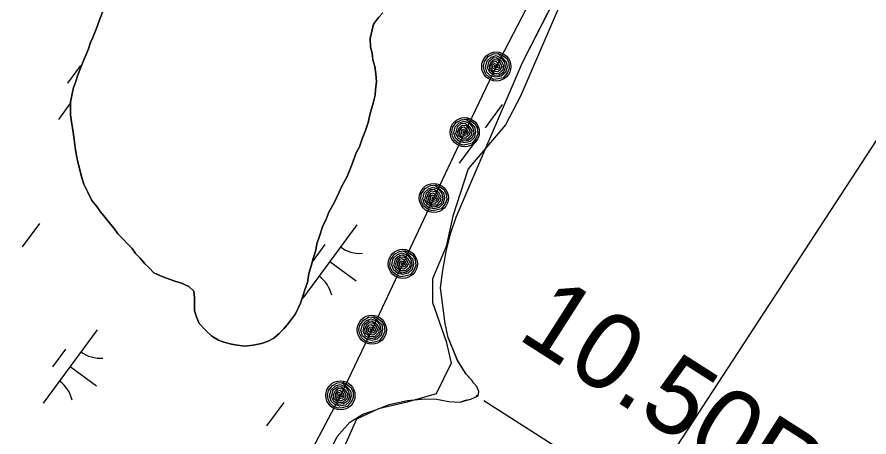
# Model space of a CAD drawing. Extents: x 3905714 to 3926767, y 183354 to 205755.
# Drawn here: x 3917040.4 to 3917508.2, y 195505 to 195735.8 of the extents above; entities that cross this region are included whole.
import ezdxf

# ---------------------------------------------------------------- set-up
doc = ezdxf.new("R2010")
doc.units = 0
for name, color, linetype in [('V-LEVE-TOET', 7, 'Continuous'), ('V-RIVR-EDGE', 7, 'Continuous'), ('V-RRAP-FSHR', 7, 'Continuous'), ('V-STRM-FMON', 7, 'Continuous'), ('V-TOPO-MINR', 7, 'Continuous'), ('V-TOPO-SHOR', 7, 'Continuous'), ('V-WETL-SWMP', 7, 'Continuous')]:
    doc.layers.add(name, color=color, linetype=linetype)

msp = doc.modelspace()

# ---------------------------------------------------------------- linework, layer by layer
at = {"layer": 'V-LEVE-TOET'}
msp.add_line((3917499.6, 195395.31), (3917296.77, 195524.89), dxfattribs=at)
at = {"layer": 'V-RIVR-EDGE'}
msp.add_lwpolyline([(3917444.24, 195989.6), (3917439.59, 195971.95), (3917434.02, 195955.22), (3917425.65, 195939.42), (3917414.5, 195919.91), (3917407.07, 195905.97), (3917398.71, 195881.81), (3917384.77, 195851.15), (3917372.69, 195824.2), (3917366.18, 195806.55), (3917316.94, 195692.26), (3917308.57, 195676.46), (3917288.13, 195652.3), (3917279.77, 195626.28), (3917276.05, 195609.56), (3917268.62, 195591.9), (3917268.62, 195578.89), (3917276.05, 195557.52), (3917278.84, 195545.44), (3917270.48, 195528.71), (3917254.68, 195524.07), (3917238.88, 195520.35), (3917226.8, 195514.78), (3917215.65, 195489.69)], dxfattribs=at)
at = {"layer": 'V-RRAP-FSHR'}
for points in [[(3917321.92, 195744.1), (3917303.56, 195708.56), (3917286.24, 195672.51), (3917269.24, 195636.31), (3917252.23, 195600.1), (3917235.22, 195563.9), (3917217.98, 195527.81), (3917199.36, 195492.41), (3917180.74, 195457.5), (3917162.12, 195421.6), (3917143.5, 195386.2), (3917122.98, 195351.96), (3917100.2, 195319.22), (3917077.24, 195286.48), (3917054.46, 195253.74), (3917031.67, 195220.99), (3917009.13, 195187.55), (3916987.26, 195154.58), (3916965.38, 195120.57), (3916943.51, 195087.82), (3916921.63, 195053.59), (3916899.84, 195020.53), (3916878.83, 194986.15)], [(3917304.8, 195715.78), (3917306.7, 195714.93), (3917309.29, 195712.93), (3917310.48, 195710.64), (3917310.63, 195707.43), (3917309.55, 195704.89), (3917307.35, 195702.41), (3917304.51, 195701.77), (3917302.25, 195701.48), (3917299.67, 195702.66), (3917297.83, 195704.39), (3917296.83, 195706.53), (3917296.48, 195708.72), (3917297.01, 195711.28), (3917299.12, 195714.04), (3917301.97, 195715.46), (3917304.37, 195715.64), (3917307.03, 195713.34), (3917309.08, 195711.2), (3917309.46, 195708.43), (3917308.61, 195705.31), (3917306.3, 195703.25), (3917303.34, 195702.63), (3917300.63, 195703.31), (3917298.41, 195705.45), (3917297.58, 195708.31), (3917298.48, 195711.64), (3917300.78, 195713.74), (3917303.45, 195714.57), (3917306.48, 195713.1), (3917308.03, 195710.82), (3917308.49, 195708.01), (3917307.46, 195705.45), (3917305.34, 195703.88), (3917302.6, 195703.55), (3917299.94, 195705.22), (3917298.69, 195707.77), (3917299.61, 195711.54), (3917301.86, 195713.28), (3917303.76, 195713.45), (3917306.2, 195711.6), (3917307.55, 195709.06), (3917307.1, 195706.65), (3917304.83, 195704.63), (3917302.47, 195704.7), (3917300.01, 195706.57), (3917299.76, 195708.96), (3917300.75, 195711.19), (3917302.45, 195712.51), (3917304.49, 195712.18), (3917305.73, 195710.62), (3917306.6, 195708.49), (3917305.75, 195706.59), (3917304.08, 195705.58), (3917301.94, 195706.03), (3917300.83, 195707.59), (3917300.79, 195709.36), (3917302.08, 195711.16), (3917303.38, 195711.44), (3917304.85, 195710.09), (3917305.5, 195708.27), (3917304.87, 195706.99), (3917303.33, 195706.69), (3917301.71, 195707.63), (3917301.73, 195709.26), (3917302.63, 195710.25), (3917304.14, 195709.6), (3917304.5, 195708), (3917303.38, 195707.62), (3917302.65, 195708.49), (3917302.84, 195709.32), (3917303.59, 195708.6)], [(3917287.21, 195679.77), (3917289.14, 195678.99), (3917291.8, 195677.09), (3917293.08, 195674.85), (3917293.35, 195671.65), (3917292.37, 195669.07), (3917290.26, 195666.51), (3917287.45, 195665.76), (3917285.21, 195665.39), (3917282.57, 195666.46), (3917280.68, 195668.13), (3917279.59, 195670.23), (3917279.16, 195672.4), (3917279.59, 195674.98), (3917281.6, 195677.81), (3917284.39, 195679.35), (3917286.78, 195679.61), (3917289.53, 195677.42), (3917291.66, 195675.35), (3917292.15, 195672.6), (3917291.41, 195669.45), (3917289.18, 195667.3), (3917286.25, 195666.58), (3917283.51, 195667.15), (3917281.21, 195669.2), (3917280.28, 195672.04), (3917281.05, 195675.39), (3917283.27, 195677.58), (3917285.91, 195678.51), (3917288.99, 195677.16), (3917290.62, 195674.93), (3917291.19, 195672.14), (3917290.26, 195669.54), (3917288.19, 195667.9), (3917285.47, 195667.46), (3917282.75, 195669.03), (3917281.4, 195671.54), (3917282.19, 195675.34), (3917284.37, 195677.16), (3917286.26, 195677.4), (3917288.76, 195675.65), (3917290.21, 195673.15), (3917289.85, 195670.74), (3917287.67, 195668.63), (3917285.3, 195668.61), (3917282.77, 195670.38), (3917282.43, 195672.77), (3917283.33, 195675.03), (3917284.99, 195676.42), (3917287.04, 195676.17), (3917288.33, 195674.65), (3917289.28, 195672.56), (3917288.51, 195670.63), (3917286.87, 195669.55), (3917284.71, 195669.92), (3917283.55, 195671.43), (3917283.44, 195673.2), (3917284.67, 195675.05), (3917285.96, 195675.38), (3917287.48, 195674.08), (3917288.19, 195672.29), (3917287.61, 195670.98), (3917286.08, 195670.63), (3917284.43, 195671.51), (3917284.39, 195673.14), (3917285.25, 195674.16), (3917286.79, 195673.57), (3917287.2, 195671.98), (3917286.1, 195671.56), (3917285.33, 195672.41), (3917285.5, 195673.24), (3917286.27, 195672.55)], [(3917270.2, 195643.57), (3917272.13, 195642.79), (3917274.79, 195640.89), (3917276.07, 195638.64), (3917276.34, 195635.44), (3917275.36, 195632.87), (3917273.25, 195630.3), (3917270.44, 195629.55), (3917268.2, 195629.18), (3917265.57, 195630.26), (3917263.67, 195631.93), (3917262.58, 195634.02), (3917262.15, 195636.2), (3917262.58, 195638.77), (3917264.6, 195641.61), (3917267.38, 195643.14), (3917269.77, 195643.41), (3917272.52, 195641.21), (3917274.65, 195639.15), (3917275.14, 195636.4), (3917274.41, 195633.25), (3917272.17, 195631.1), (3917269.24, 195630.38), (3917266.5, 195630.95), (3917264.2, 195633), (3917263.27, 195635.83), (3917264.04, 195639.19), (3917266.26, 195641.38), (3917268.9, 195642.3), (3917271.98, 195640.95), (3917273.62, 195638.73), (3917274.18, 195635.94), (3917273.25, 195633.34), (3917271.19, 195631.69), (3917268.46, 195631.26), (3917265.74, 195632.83), (3917264.4, 195635.33), (3917265.18, 195639.14), (3917267.36, 195640.96), (3917269.25, 195641.2), (3917271.75, 195639.44), (3917273.2, 195636.95), (3917272.84, 195634.53), (3917270.66, 195632.43), (3917268.29, 195632.41), (3917265.76, 195634.18), (3917265.43, 195636.56), (3917266.33, 195638.82), (3917267.98, 195640.21), (3917270.03, 195639.96), (3917271.32, 195638.45), (3917272.27, 195636.35), (3917271.5, 195634.42), (3917269.86, 195633.35), (3917267.71, 195633.71), (3917266.54, 195635.23), (3917266.44, 195636.99), (3917267.66, 195638.84), (3917268.95, 195639.18), (3917270.47, 195637.88), (3917271.18, 195636.09), (3917270.6, 195634.78), (3917269.08, 195634.43), (3917267.42, 195635.3), (3917267.38, 195636.94), (3917268.24, 195637.96), (3917269.78, 195637.36), (3917270.2, 195635.78), (3917269.09, 195635.36), (3917268.33, 195636.2), (3917268.49, 195637.03), (3917269.27, 195636.34)], [(3917253.19, 195607.36), (3917255.12, 195606.58), (3917257.79, 195604.69), (3917259.06, 195602.44), (3917259.33, 195599.24), (3917258.35, 195596.66), (3917256.24, 195594.1), (3917253.43, 195593.35), (3917251.19, 195592.98), (3917248.56, 195594.05), (3917246.66, 195595.72), (3917245.57, 195597.82), (3917245.14, 195599.99), (3917245.58, 195602.57), (3917247.59, 195605.4), (3917250.38, 195606.94), (3917252.77, 195607.21), (3917255.51, 195605.01), (3917257.65, 195602.94), (3917258.13, 195600.19), (3917257.4, 195597.05), (3917255.16, 195594.9), (3917252.23, 195594.17), (3917249.5, 195594.75), (3917247.2, 195596.8), (3917246.26, 195599.63), (3917247.03, 195602.98), (3917249.25, 195605.17), (3917251.89, 195606.1), (3917254.97, 195604.75), (3917256.61, 195602.52), (3917257.18, 195599.74), (3917256.24, 195597.14), (3917254.18, 195595.49), (3917251.45, 195595.05), (3917248.73, 195596.62), (3917247.39, 195599.13), (3917248.17, 195602.93), (3917250.35, 195604.75), (3917252.24, 195605), (3917254.75, 195603.24), (3917256.2, 195600.75), (3917255.83, 195598.33), (3917253.65, 195596.22), (3917251.28, 195596.2), (3917248.75, 195597.97), (3917248.42, 195600.36), (3917249.32, 195602.62), (3917250.97, 195604.01), (3917253.02, 195603.76), (3917254.31, 195602.25), (3917255.27, 195600.15), (3917254.49, 195598.22), (3917252.85, 195597.14), (3917250.7, 195597.51), (3917249.54, 195599.03), (3917249.43, 195600.79), (3917250.65, 195602.64), (3917251.94, 195602.97), (3917253.46, 195601.68), (3917254.17, 195599.89), (3917253.59, 195598.58), (3917252.07, 195598.23), (3917250.41, 195599.1), (3917250.37, 195600.74), (3917251.24, 195601.75), (3917252.77, 195601.16), (3917253.19, 195599.57), (3917252.08, 195599.15), (3917251.32, 195600), (3917251.48, 195600.83), (3917252.26, 195600.14)], [(3917236.19, 195571.16), (3917238.11, 195570.38), (3917240.78, 195568.48), (3917242.05, 195566.24), (3917242.33, 195563.04), (3917241.34, 195560.46), (3917239.23, 195557.89), (3917236.42, 195557.15), (3917234.18, 195556.78), (3917231.55, 195557.85), (3917229.65, 195559.52), (3917228.56, 195561.61), (3917228.13, 195563.79), (3917228.57, 195566.36), (3917230.58, 195569.2), (3917233.37, 195570.74), (3917235.76, 195571), (3917238.51, 195568.81), (3917240.64, 195566.74), (3917241.12, 195563.99), (3917240.39, 195560.84), (3917238.15, 195558.69), (3917235.22, 195557.97), (3917232.49, 195558.54), (3917230.19, 195560.59), (3917229.25, 195563.42), (3917230.02, 195566.78), (3917232.25, 195568.97), (3917234.88, 195569.9), (3917237.96, 195568.55), (3917239.6, 195566.32), (3917240.17, 195563.53), (3917239.24, 195560.93), (3917237.17, 195559.29), (3917234.44, 195558.85), (3917231.72, 195560.42), (3917230.38, 195562.93), (3917231.16, 195566.73), (3917233.34, 195568.55), (3917235.23, 195568.79), (3917237.74, 195567.03), (3917239.19, 195564.54), (3917238.83, 195562.13), (3917236.64, 195560.02), (3917234.27, 195560), (3917231.74, 195561.77), (3917231.41, 195564.16), (3917232.31, 195566.42), (3917233.96, 195567.8), (3917236.01, 195567.55), (3917237.31, 195566.04), (3917238.26, 195563.94), (3917237.48, 195562.02), (3917235.85, 195560.94), (3917233.69, 195561.31), (3917232.53, 195562.82), (3917232.42, 195564.59), (3917233.64, 195566.44), (3917234.93, 195566.77), (3917236.46, 195565.47), (3917237.17, 195563.68), (3917236.58, 195562.37), (3917235.06, 195562.02), (3917233.4, 195562.9), (3917233.36, 195564.53), (3917234.23, 195565.55), (3917235.76, 195564.96), (3917236.18, 195563.37), (3917235.08, 195562.95), (3917234.31, 195563.8), (3917234.47, 195564.62), (3917235.25, 195563.94)], [(3917219.27, 195535.02), (3917221.17, 195534.15), (3917223.74, 195532.14), (3917224.91, 195529.84), (3917225.04, 195526.63), (3917223.94, 195524.1), (3917221.72, 195521.63), (3917218.88, 195521.01), (3917216.62, 195520.74), (3917214.04, 195521.93), (3917212.22, 195523.68), (3917211.23, 195525.82), (3917210.9, 195528.02), (3917211.45, 195530.57), (3917213.58, 195533.32), (3917216.44, 195534.72), (3917218.84, 195534.88), (3917221.49, 195532.56), (3917223.52, 195530.4), (3917223.89, 195527.63), (3917223.01, 195524.52), (3917220.68, 195522.48), (3917217.72, 195521.88), (3917215.01, 195522.58), (3917212.81, 195524.73), (3917212, 195527.6), (3917212.92, 195530.92), (3917215.24, 195533.01), (3917217.91, 195533.81), (3917220.93, 195532.33), (3917222.47, 195530.03), (3917222.91, 195527.22), (3917221.86, 195524.66), (3917219.72, 195523.11), (3917216.98, 195522.8), (3917214.33, 195524.49), (3917213.1, 195527.05), (3917214.06, 195530.82), (3917216.32, 195532.54), (3917218.22, 195532.7), (3917220.64, 195530.83), (3917221.98, 195528.27), (3917221.51, 195525.88), (3917219.23, 195523.87), (3917216.86, 195523.96), (3917214.41, 195525.84), (3917214.19, 195528.24), (3917215.19, 195530.46), (3917216.9, 195531.77), (3917218.94, 195531.42), (3917220.16, 195529.86), (3917221.02, 195527.72), (3917220.16, 195525.82), (3917218.48, 195524.83), (3917216.34, 195525.29), (3917215.25, 195526.86), (3917215.22, 195528.62), (3917216.52, 195530.41), (3917217.82, 195530.69), (3917219.29, 195529.32), (3917219.92, 195527.5), (3917219.28, 195526.22), (3917217.74, 195525.94), (3917216.12, 195526.89), (3917216.16, 195528.52), (3917217.07, 195529.5), (3917218.57, 195528.84), (3917218.92, 195527.24), (3917217.8, 195526.87), (3917217.07, 195527.75), (3917217.27, 195528.57), (3917218.01, 195527.85)]]:
    msp.add_lwpolyline(points, dxfattribs=at)
for centre in [(3917303.56, 195708.56), (3917286.24, 195672.51), (3917269.24, 195636.31), (3917252.23, 195600.1), (3917235.22, 195563.9), (3917217.98, 195527.81)]:
    msp.add_circle(centre, 8, dxfattribs=at)
at = {"layer": 'V-TOPO-MINR'}
msp.add_lwpolyline([(3917170.81, 195157.46), (3917352.14, 195422.16), (3917613.73, 195823.67), (3917768.3, 196049.71), (3917979.36, 196326.3), (3918356.88, 196808.12), (3918386.6, 196840.83), (3918609.55, 197165.01), (3918847.36, 197501.09), (3918954.37, 197652.77), (3918978.15, 197688.46)], dxfattribs=at)
at = {"layer": 'V-TOPO-SHOR'}
for points in [[(3917254.79, 195525.05), (3917264.41, 195525.98), (3917270.83, 195525.69), (3917277.48, 195524.42), (3917283.65, 195524.14), (3917286.61, 195525.1), (3917289.57, 195525.83), (3917293.53, 195527.53), (3917294.04, 195530), (3917292.82, 195532.72), (3917291.11, 195534.7), (3917290.13, 195536.19), (3917289.15, 195537.18), (3917286.94, 195539.41), (3917282.3, 195547.08), (3917277.19, 195559.7), (3917275.51, 195567.36), (3917272.91, 195586.86), (3917274.2, 195596.72), (3917275.99, 195606.82), (3917278.52, 195617.17), (3917281.52, 195625.79), (3917318.04, 195710.68), (3917373.95, 195820.87)], [(3917087.38, 195738.4), (3917085.53, 195733.71), (3917083.93, 195729.02), (3917082.08, 195724.59), (3917080.76, 195721.72), (3917079.69, 195718.33), (3917078.37, 195715.21), (3917076.78, 195711.3), (3917075.19, 195707.65), (3917073.6, 195703.49), (3917072.53, 195699.83), (3917071.47, 195696.97), (3917070.67, 195693.58), (3917069.85, 195688.88), (3917069.84, 195685.49), (3917069.81, 195682.09), (3917070.57, 195676.86), (3917071.07, 195673.73), (3917071.82, 195668.5), (3917072.32, 195664.05), (3917072.82, 195660.66), (3917073.84, 195655.95), (3917074.86, 195652.02), (3917075.89, 195648.1), (3917077.17, 195643.92), (3917079.23, 195639.46), (3917081.56, 195635.01), (3917084.15, 195631.6), (3917086.22, 195628.71), (3917088.81, 195625.57), (3917091.66, 195621.89), (3917093.74, 195619.53), (3917095.81, 195616.65), (3917098.41, 195614.02), (3917101.26, 195610.87), (3917103.6, 195608.5), (3917105.41, 195605.88), (3917108.01, 195603.25), (3917110.6, 195600.1), (3917112.94, 195598), (3917115.54, 195595.11), (3917119.18, 195593.53), (3917122.57, 195592.2), (3917127, 195590.61), (3917130.65, 195589.54), (3917134.82, 195587.69), (3917137.41, 195585.06), (3917137.92, 195581.66), (3917137.9, 195578.01), (3917137.88, 195574.35), (3917138.9, 195570.95), (3917140.45, 195567.28), (3917144.34, 195563.34), (3917147.46, 195560.45), (3917151.1, 195558.08), (3917153.97, 195557.02)], [(3917153.97, 195557.02), (3917158.14, 195555.95), (3917161.27, 195555.41), (3917165.45, 195554.86), (3917170.15, 195555.36), (3917174.59, 195556.37), (3917178.26, 195557.66), (3917181.4, 195559.21), (3917184.29, 195561.8), (3917186.92, 195564.4), (3917189.55, 195567.52), (3917193.23, 195572.72), (3917196.14, 195578.45), (3917197.47, 195582.88), (3917198.53, 195585.75), (3917199.86, 195589.92), (3917200.67, 195594.88), (3917202.01, 195599.57), (3917203.07, 195602.96), (3917204.41, 195607.65), (3917204.95, 195611.05), (3917206.28, 195614.69), (3917208.4, 195620.95), (3917209.99, 195624.07), (3917211.58, 195628.5), (3917214.48, 195633.71), (3917217.13, 195639.18), (3917218.71, 195642.83), (3917221.62, 195648.03), (3917224.27, 195654.55), (3917226.66, 195661.06), (3917228.51, 195664.45), (3917229.84, 195668.88), (3917231.69, 195673.31), (3917233.29, 195677.74), (3917234.36, 195682.69), (3917235.96, 195688.43), (3917237.03, 195692.86), (3917237.31, 195696), (3917237.86, 195700.17), (3917237.36, 195704.62), (3917236.86, 195708.54), (3917235.84, 195712.2), (3917235.34, 195715.86), (3917234.57, 195719.26), (3917234.34, 195723.96), (3917235.41, 195728.65), (3917236.21, 195731.78), (3917238.85, 195735.43), (3917241.21, 195738.02)], [(3917016.43, 195178.85), (3917056.95, 195232.14), (3917123.12, 195325.99), (3917129.57, 195332.86), (3917134.79, 195338.26), (3917140.02, 195346.12), (3917144.01, 195354.49), (3917147.29, 195368.04), (3917156.28, 195385.5), (3917168.01, 195408.37), (3917191.69, 195449.93), (3917204.42, 195476.25), (3917210.19, 195492.74), (3917216.19, 195505.29), (3917223.14, 195513.14), (3917230.32, 195517.54), (3917237.49, 195519.97), (3917244.66, 195522.88), (3917254.79, 195525.05)]]:
    msp.add_lwpolyline(points, dxfattribs=at)
at = {"layer": 'V-WETL-SWMP'}
for p, q in [((3917318.04, 195710.68), (3917373.95, 195820.87)), ((3917085.53, 195733.71), (3917087.38, 195738.4)), ((3917241.21, 195738.02), (3917238.85, 195735.42)), ((3917083.93, 195729.02), (3917085.53, 195733.71)), ((3917236.21, 195731.78), (3917235.41, 195728.65)), ((3917238.85, 195735.42), (3917236.21, 195731.78)), ((3917082.08, 195724.59), (3917083.93, 195729.02)), ((3917235.41, 195728.65), (3917234.34, 195723.96)), ((3917080.76, 195721.72), (3917082.08, 195724.59)), ((3917234.34, 195723.96), (3917234.57, 195719.26)), ((3917078.37, 195715.21), (3917079.69, 195718.34)), ((3917079.69, 195718.34), (3917080.76, 195721.72)), ((3917234.57, 195719.26), (3917235.34, 195715.86)), ((3917076.78, 195711.3), (3917078.37, 195715.21)), ((3917235.34, 195715.86), (3917235.84, 195712.2)), ((3917075.29, 195709.05), (3917068.2, 195699.37)), ((3917075.19, 195707.65), (3917076.78, 195711.3)), ((3917235.84, 195712.2), (3917236.86, 195708.54)), ((3917236.86, 195708.54), (3917237.36, 195704.61)), ((3917281.53, 195625.79), (3917318.04, 195710.68)), ((3917073.6, 195703.49), (3917075.19, 195707.65)), ((3917237.36, 195704.61), (3917237.86, 195700.17)), ((3917071.47, 195696.97), (3917072.53, 195699.83)), ((3917072.53, 195699.83), (3917073.6, 195703.49)), ((3917237.86, 195700.17), (3917237.31, 195696)), ((3917070.67, 195693.58), (3917071.47, 195696.97)), ((3917237.31, 195696), (3917237.03, 195692.86)), ((3917069.85, 195688.88), (3917070.67, 195693.58)), ((3917237.03, 195692.86), (3917235.96, 195688.43)), ((3917069.85, 195688.56), (3917063.2, 195679.48)), ((3917069.82, 195682.09), (3917069.85, 195688.88)), ((3917235.96, 195688.43), (3917234.36, 195682.69)), ((3917306.88, 195687.71), (3917297.43, 195674.8)), ((3917070.57, 195676.86), (3917069.82, 195682.09)), ((3917234.36, 195682.69), (3917233.29, 195677.74)), ((3917071.07, 195673.73), (3917070.57, 195676.86)), ((3917233.29, 195677.74), (3917231.69, 195673.31)), ((3917071.83, 195668.5), (3917071.07, 195673.73)), ((3917231.69, 195673.31), (3917229.84, 195668.88)), ((3917072.32, 195664.05), (3917071.83, 195668.5)), ((3917229.84, 195668.88), (3917228.51, 195664.45)), ((3917292.7, 195668.35), (3917283.24, 195655.44)), ((3917072.82, 195660.66), (3917072.32, 195664.05)), ((3917228.51, 195664.45), (3917226.66, 195661.06)), ((3917073.84, 195655.95), (3917072.82, 195660.66)), ((3917226.66, 195661.06), (3917224.27, 195654.55)), ((3917075.89, 195648.1), (3917073.84, 195655.95)), ((3917224.27, 195654.55), (3917221.62, 195648.03)), ((3917077.17, 195643.92), (3917075.89, 195648.1)), ((3917221.62, 195648.03), (3917218.72, 195642.83)), ((3917079.23, 195639.46), (3917077.17, 195643.92)), ((3917218.72, 195642.83), (3917217.13, 195639.18)), ((3917081.55, 195635.01), (3917079.23, 195639.46)), ((3917217.13, 195639.18), (3917214.48, 195633.71)), ((3917084.15, 195631.6), (3917081.55, 195635.01)), ((3917214.48, 195633.71), (3917211.58, 195628.5)), ((3917086.22, 195628.71), (3917084.15, 195631.6)), ((3917088.81, 195625.57), (3917086.22, 195628.71)), ((3917091.66, 195621.89), (3917088.81, 195625.57)), ((3917209.99, 195624.07), (3917208.4, 195620.95)), ((3917211.58, 195628.5), (3917209.99, 195624.07)), ((3917278.52, 195617.17), (3917281.53, 195625.79)), ((3917052.76, 195622.3), (3917043.3, 195609.39)), ((3917093.74, 195619.53), (3917091.66, 195621.89)), ((3917095.81, 195616.64), (3917093.74, 195619.53)), ((3917226.93, 195621.51), (3917197.38, 195581.17)), ((3917208.4, 195620.95), (3917206.28, 195614.69)), ((3917098.41, 195614.02), (3917095.81, 195616.64)), ((3917275.99, 195606.82), (3917278.52, 195617.17)), ((3917101.26, 195610.87), (3917098.41, 195614.02)), ((3917103.6, 195608.5), (3917101.26, 195610.87)), ((3917209.47, 195610.74), (3917202.55, 195601.29)), ((3917204.95, 195611.04), (3917204.41, 195607.65)), ((3917206.28, 195614.69), (3917204.95, 195611.04)), ((3917105.41, 195605.88), (3917103.6, 195608.5)), ((3917108.01, 195603.25), (3917105.41, 195605.88)), ((3917204.41, 195607.65), (3917203.07, 195602.96)), ((3917274.2, 195596.72), (3917275.99, 195606.82)), ((3917110.6, 195600.1), (3917108.01, 195603.25)), ((3917203.07, 195602.96), (3917202.01, 195599.57)), ((3917212.15, 195601.34), (3917226.67, 195590.7)), ((3917112.94, 195598), (3917110.6, 195600.1)), ((3917115.53, 195595.11), (3917112.94, 195598)), ((3917202.01, 195599.57), (3917200.68, 195594.88)), ((3917272.91, 195586.86), (3917274.2, 195596.72)), ((3917119.18, 195593.52), (3917115.53, 195595.11)), ((3917122.57, 195592.2), (3917119.18, 195593.52)), ((3917127, 195590.61), (3917122.57, 195592.2)), ((3917200.68, 195594.88), (3917199.86, 195589.92)), ((3917130.65, 195589.54), (3917127, 195590.61)), ((3917134.82, 195587.69), (3917130.65, 195589.54)), ((3917137.41, 195585.06), (3917134.82, 195587.69)), ((3917199.86, 195589.92), (3917198.53, 195585.75)), ((3917275.51, 195567.36), (3917272.91, 195586.86)), ((3917137.92, 195581.66), (3917137.41, 195585.06)), ((3917197.47, 195582.88), (3917196.14, 195578.45)), ((3917198.53, 195585.75), (3917197.47, 195582.88)), ((3917137.87, 195574.35), (3917137.92, 195581.66)), ((3917196.14, 195578.45), (3917193.23, 195572.72)), ((3917138.9, 195570.95), (3917137.87, 195574.35)), ((3917193.23, 195572.72), (3917189.55, 195567.52)), ((3917140.44, 195567.28), (3917138.9, 195570.95)), ((3917084.39, 195563.89), (3917054.84, 195523.56)), ((3917144.34, 195563.34), (3917140.44, 195567.28)), ((3917147.46, 195560.45), (3917144.34, 195563.34)), ((3917186.92, 195564.4), (3917184.29, 195561.8)), ((3917189.55, 195567.52), (3917186.92, 195564.4)), ((3917277.19, 195559.7), (3917275.51, 195567.36)), ((3917151.1, 195558.08), (3917147.46, 195560.45)), ((3917181.4, 195559.21), (3917178.26, 195557.66)), ((3917184.29, 195561.8), (3917181.4, 195559.21)), ((3917282.3, 195547.09), (3917277.19, 195559.7)), ((3917153.96, 195557.02), (3917151.1, 195558.08)), ((3917158.14, 195555.95), (3917153.96, 195557.02)), ((3917161.27, 195555.41), (3917158.14, 195555.95)), ((3917165.44, 195554.86), (3917161.27, 195555.41)), ((3917170.15, 195555.36), (3917165.44, 195554.86)), ((3917174.59, 195556.37), (3917170.15, 195555.36)), ((3917178.26, 195557.66), (3917174.59, 195556.37)), ((3917066.93, 195553.13), (3917059.84, 195543.45)), ((3917286.94, 195539.41), (3917282.3, 195547.09)), ((3917069.61, 195543.73), (3917084.13, 195533.09)), ((3917290.13, 195536.19), (3917286.94, 195539.41)), ((3917291.11, 195534.7), (3917290.13, 195536.19)), ((3917292.82, 195532.72), (3917291.11, 195534.7)), ((3917294.04, 195530), (3917292.82, 195532.72)), ((3917254.79, 195525.05), (3917264.41, 195525.98)), ((3917264.41, 195525.98), (3917270.83, 195525.69)), ((3917286.61, 195525.11), (3917289.58, 195525.83)), ((3917289.58, 195525.83), (3917293.53, 195527.53)), ((3917293.1, 195528.03), (3917292.36, 195527.03)), ((3917293.53, 195527.53), (3917294.04, 195530)), ((3917186.94, 195523.99), (3917177.48, 195511.09)), ((3917237.49, 195519.97), (3917244.66, 195522.88)), ((3917244.66, 195522.88), (3917254.79, 195525.05)), ((3917270.83, 195525.69), (3917277.48, 195524.42)), ((3917277.48, 195524.42), (3917283.65, 195524.14)), ((3917283.65, 195524.14), (3917286.61, 195525.11)), ((3917223.14, 195513.14), (3917230.32, 195517.54)), ((3917230.32, 195517.54), (3917237.49, 195519.97)), ((3917216.19, 195505.29), (3917223.14, 195513.14)), ((3917210.19, 195492.74), (3917216.19, 195505.29))]:
    msp.add_line(p, q, dxfattribs=at)
for centre, start, end in [((3917228.67, 195623.48), 233, 274.5436), ((3917196.02, 195578.92), 13, 54.5436), ((3917086.13, 195565.87), 233, 274.5436), ((3917053.48, 195521.3), 13, 54.5436)]:
    msp.add_arc(centre, 17.62, start, end, dxfattribs=at)

# ---------------------------------------------------------------- texts
at = {"layer": 'V-STRM-FMON'}
msp.add_text('10.50R', height=42, rotation=327.4235, dxfattribs=at).set_placement((3917314.31, 195559.57))

doc.saveas('drawing.dxf')
